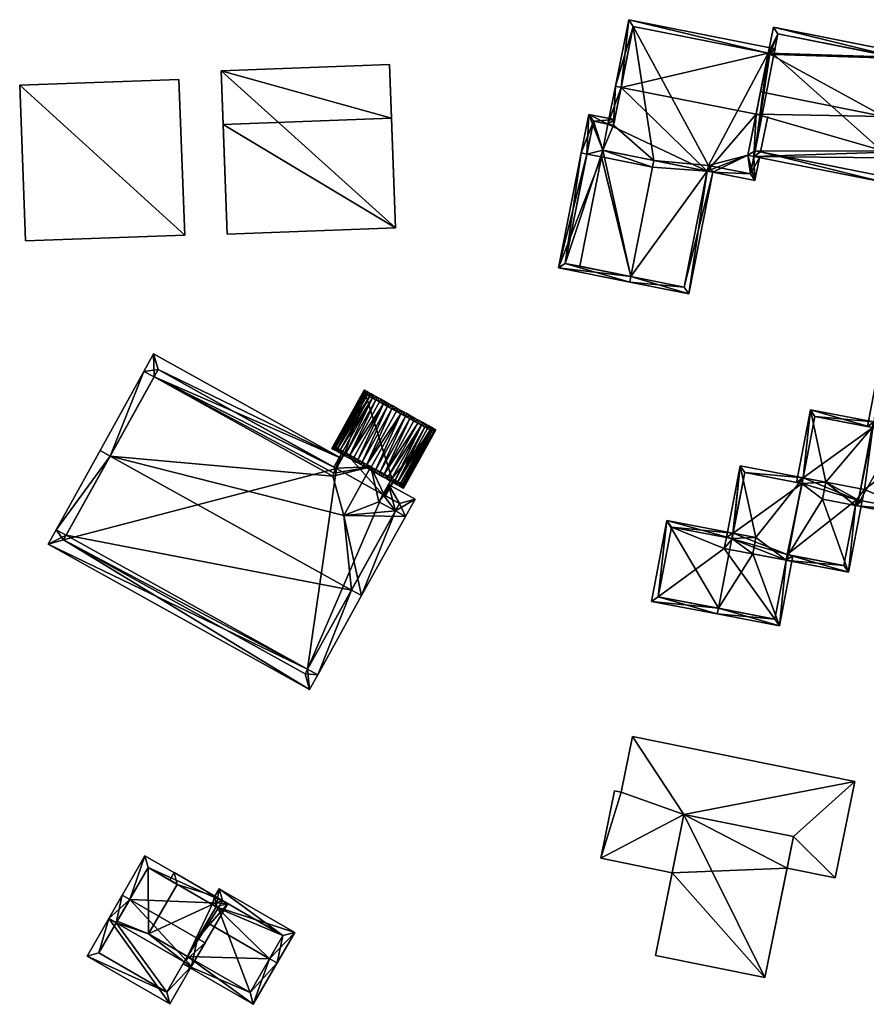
# Model space of a CAD drawing. Header units: inches. Extents: x 2685601 to 2690022, y 1235992 to 1239010.
# Tile 300 of 390: x 2689111 to 2689185, y 1237767 to 1237853. Entities that reach past the tile are written whole.
import ezdxf

# ---------------------------------------------------------------- set-up
doc = ezdxf.new("R2010")
doc.units = ezdxf.units.IN
doc.header["$MEASUREMENT"] = 0
for name, color, linetype in [('Gebaeude Einzelhaus', 10, 'Continuous'), ('Offenes Gebaeude', 10, 'Continuous'), ('Sakraler Turm', 10, 'Continuous'), ('Sakrales Gebaeude', 10, 'Continuous')]:
    doc.layers.add(name, color=color, linetype=linetype)

msp = doc.modelspace()

# ---------------------------------------------------------------- meshes
at = {"layer": 'Gebaeude Einzelhaus'}
mesh = msp.add_polyface(dxfattribs=at)
corners = [(2689161.988, 1237841.526, 464.439), (2689161.183, 1237844.051, 464.439), (2689162.44, 1237843.801, 464.439), (2689160.614, 1237841.191, 474.792), (2689161.183, 1237844.051, 473.837), (2689162.44, 1237843.801, 473.837), (2689166.439, 1237840.64, 464.439), (2689162.93, 1237843.704, 464.439), (2689162.93, 1237843.704, 473.837), (2689162.44, 1237843.801, 475.909), (2689162.93, 1237843.704, 475.909), (2689164.636, 1237852.285, 475.129), (2689163.584, 1237846.992, 477.193), (2689164.636, 1237852.285, 464.439), (2689161.988, 1237841.526, 475.021), (2689161.988, 1237841.526, 474.596), (2689160.79, 1237844.639, 473.673), (2689160.124, 1237841.288, 474.792), (2689163.027, 1237844.194, 473.673), (2689163.094, 1237847.089, 477.193), (2689164.244, 1237852.873, 474.938)]
mesh.append_faces([[corners[k] for k in face] for face in [(16, 4, 17), (17, 4, 3), (16, 18, 4), (4, 18, 5), (5, 18, 8), (16, 5, 18), (18, 5, 8), (16, 15, 5), (16, 3, 15), (16, 17, 3), (19, 10, 9), (19, 12, 10), (20, 11, 19), (19, 11, 12), (12, 20, 19), (9, 12, 19)]], dxfattribs={"color": 13})
mesh.append_faces([[corners[k] for k in face] for face in [(0, 1, 2), (3, 4, 1), (5, 2, 4), (4, 2, 1), (6, 0, 7), (7, 0, 2), (8, 9, 10), (8, 5, 9), (8, 7, 5), (5, 7, 2), (11, 8, 12), (12, 8, 10), (11, 13, 8), (8, 13, 7), (14, 5, 15), (14, 9, 5)]], dxfattribs={"color": 41})
mesh = msp.add_polyface(dxfattribs=at)
corners = [(2689171.166, 1237840.21, 464.439), (2689176.368, 1237849.959, 464.439), (2689174.604, 1237841.091, 464.439), (2689166.439, 1237840.64, 464.439), (2689164.636, 1237852.285, 464.439), (2689162.93, 1237843.704, 464.439), (2689176.368, 1237849.959, 475.126), (2689164.636, 1237852.285, 475.129), (2689176.318, 1237844.459, 477.193), (2689175.706, 1237841.381, 475.992), (2689175.706, 1237841.381, 475.99), (2689176.495, 1237849.934, 464.439), (2689175.215, 1237841.479, 464.439), (2689176.856, 1237849.853, 464.439), (2689176.856, 1237849.853, 475.129), (2689176.495, 1237849.934, 476.753), (2689176.856, 1237849.853, 476.756), (2689176.495, 1237849.934, 475.126), (2689176.368, 1237849.959, 476.753), (2689175.698, 1237846.591, 477.948), (2689175.314, 1237844.659, 477.193), (2689176.954, 1237850.343, 474.938), (2689164.244, 1237852.873, 474.938), (2689163.584, 1237846.992, 477.193), (2689162.44, 1237843.801, 475.909), (2689171.068, 1237839.719, 475.021), (2689177.211, 1237851.638, 476.123), (2689175.118, 1237840.988, 475.8), (2689174.604, 1237841.091, 475.799)]
mesh.append_faces([[corners[k] for k in face] for face in [(21, 6, 22), (22, 6, 7), (14, 17, 21), (21, 17, 6), (21, 17, 14), (23, 6, 22), (22, 6, 21), (21, 6, 17), (23, 20, 6), (24, 25, 23), (23, 25, 20), (26, 15, 18), (27, 20, 28)]], dxfattribs={"color": 13})
mesh.append_faces([[corners[k] for k in face] for face in [(0, 1, 2), (3, 4, 0), (0, 4, 1), (3, 5, 4), (6, 4, 7), (6, 1, 4), (8, 9, 10), (11, 12, 1), (1, 12, 2), (11, 13, 12), (14, 15, 16), (14, 17, 15), (14, 13, 17), (17, 13, 11), (17, 18, 15), (17, 6, 18), (17, 11, 6), (6, 11, 1), (19, 6, 20), (19, 18, 6)]], dxfattribs={"color": 41})
mesh = msp.add_polyface(dxfattribs=at)
corners = [(2689196.108, 1237849.969, 464.439), (2689188.465, 1237849.909, 464.439), (2689188.328, 1237851.516, 464.439), (2689188.026, 1237849.996, 464.439), (2689194.369, 1237841.223, 464.439), (2689186.764, 1237841.357, 464.439), (2689186.786, 1237846.329, 478.678), (2689187.438, 1237849.603, 476.123), (2689186.414, 1237844.46, 477.948), (2689187.438, 1237849.604, 477.49), (2689187.928, 1237849.506, 477.49), (2689187.928, 1237849.506, 476.123), (2689188.328, 1237851.516, 476.76), (2689188.026, 1237849.996, 475.949), (2689186.764, 1237841.357, 476.808), (2689194.799, 1237839.758, 464.439), (2689175.215, 1237841.479, 464.439), (2689186.274, 1237841.454, 464.439), (2689185.858, 1237839.361, 464.439), (2689187.928, 1237849.506, 464.439), (2689176.856, 1237849.853, 464.439), (2689177.211, 1237851.638, 464.439), (2689177.211, 1237851.638, 476.123), (2689176.856, 1237849.853, 475.129), (2689176.856, 1237849.853, 476.756), (2689186.274, 1237841.454, 476.808), (2689185.858, 1237839.361, 475.99), (2689175.706, 1237841.381, 475.99), (2689187.935, 1237852.104, 476.582), (2689194.799, 1237839.758, 476.809), (2689186.666, 1237840.866, 476.617), (2689196.108, 1237849.969, 476.76), (2689195.057, 1237844.684, 478.678), (2689187.344, 1237844.275, 477.948), (2689194.369, 1237841.223, 477.327), (2689176.819, 1237852.225, 475.949), (2689176.368, 1237849.959, 476.753), (2689176.495, 1237849.934, 476.753), (2689186.25, 1237838.774, 475.799), (2689175.118, 1237840.988, 475.8), (2689175.698, 1237846.591, 477.948), (2689175.314, 1237844.659, 477.193)]
mesh.append_faces([[corners[k] for k in face] for face in [(28, 12, 9), (9, 12, 10), (14, 29, 30), (9, 31, 28), (9, 6, 32), (33, 6, 8), (33, 32, 6), (14, 34, 33), (14, 30, 34), (7, 13, 11), (22, 35, 7), (7, 35, 13), (22, 36, 35), (22, 24, 37), (27, 38, 39), (30, 25, 14), (27, 26, 38), (38, 26, 30), (30, 26, 25), (36, 7, 35), (35, 7, 13), (13, 7, 11), (36, 8, 7), (36, 40, 8), (14, 39, 30), (30, 39, 38), (14, 41, 39), (14, 8, 41), (41, 8, 40), (14, 33, 8)]], dxfattribs={"color": 13})
mesh.append_faces([[corners[k] for k in face] for face in [(0, 1, 2), (2, 1, 3), (1, 4, 5), (6, 7, 8), (6, 9, 7), (10, 7, 9), (10, 11, 7), (12, 13, 10), (10, 13, 11), (12, 2, 13), (13, 2, 3), (12, 0, 2), (14, 5, 15), (16, 17, 18), (17, 19, 5), (5, 19, 1), (1, 19, 3), (16, 20, 17), (17, 20, 19), (19, 20, 21), (22, 23, 24), (22, 21, 23), (23, 21, 20), (7, 21, 22), (7, 19, 21), (7, 11, 19), (13, 19, 11), (13, 3, 19), (25, 5, 14), (25, 17, 5), (25, 26, 17), (17, 26, 18), (27, 18, 26), (27, 16, 18)]], dxfattribs={"color": 41})
mesh = msp.add_polyface(dxfattribs=at)
corners = [(2689129.349, 1237834.243, 474.211), (2689143.989, 1237834.78, 474.211), (2689128.999, 1237843.765, 478.762), (2689143.64, 1237844.303, 478.762), (2689128.828, 1237848.43, 475.476), (2689143.469, 1237848.968, 475.476), (2689143.469, 1237848.968, 464.55), (2689143.989, 1237834.78, 464.55), (2689128.828, 1237848.43, 464.55), (2689129.349, 1237834.243, 464.55)]
mesh.append_faces([[corners[k] for k in face] for face in [(5, 4, 3), (3, 4, 2), (1, 3, 2), (0, 1, 2)]], dxfattribs={"color": 13})
mesh.append_faces([[corners[k] for k in face] for face in [(6, 7, 8), (8, 7, 9), (1, 0, 7), (7, 0, 9), (0, 8, 9), (2, 4, 0), (0, 4, 8), (4, 5, 8), (8, 5, 6), (3, 1, 5), (5, 1, 6), (6, 1, 7)]], dxfattribs={"color": 41})
mesh = msp.add_polyface(dxfattribs=at)
corners = [(2689164.434, 1237830.561, 464.439), (2689171.068, 1237839.719, 464.439), (2689169.064, 1237829.64, 464.439), (2689166.439, 1237840.64, 464.439), (2689161.988, 1237841.526, 474.596), (2689161.871, 1237840.94, 474.792), (2689161.988, 1237841.526, 475.021), (2689169.064, 1237829.64, 471.084), (2689171.068, 1237839.72, 475.021), (2689164.434, 1237830.56, 471.085), (2689159.982, 1237831.446, 464.439), (2689161.988, 1237841.526, 464.439), (2689158.725, 1237831.696, 464.439), (2689161.183, 1237844.051, 464.439), (2689158.725, 1237831.696, 471.084), (2689164.434, 1237830.561, 471.085), (2689160.614, 1237841.191, 474.792), (2689171.166, 1237840.21, 464.439), (2689174.604, 1237841.091, 464.439), (2689174.819, 1237839.483, 464.439), (2689175.118, 1237840.989, 464.439), (2689175.215, 1237841.479, 475.992), (2689175.706, 1237841.381, 475.99), (2689175.706, 1237841.381, 475.992), (2689175.215, 1237841.479, 475.99), (2689175.118, 1237840.988, 475.8), (2689174.819, 1237839.483, 475.213), (2689171.166, 1237840.21, 475.213), (2689171.068, 1237839.719, 475.021), (2689175.215, 1237841.479, 464.439), (2689169.456, 1237829.053, 470.893), (2689171.559, 1237839.623, 475.021), (2689164.336, 1237830.071, 470.893), (2689166.323, 1237840.055, 474.792), (2689158.138, 1237831.304, 470.893), (2689164.336, 1237830.07, 470.893), (2689160.124, 1237841.288, 474.792), (2689171.559, 1237839.622, 475.02), (2689175.211, 1237838.895, 475.021), (2689175.608, 1237840.891, 475.801), (2689174.604, 1237841.091, 475.799), (2689175.314, 1237844.659, 477.193), (2689162.44, 1237843.801, 475.909)]
mesh.append_faces([[corners[k] for k in face] for face in [(30, 7, 31), (31, 7, 8), (30, 32, 7), (7, 32, 9), (30, 9, 32), (33, 6, 5), (30, 8, 9), (9, 8, 33), (33, 8, 6), (30, 31, 8), (34, 14, 35), (35, 14, 15), (34, 36, 14), (14, 36, 16), (4, 16, 5), (15, 34, 35), (34, 16, 36), (15, 5, 34), (34, 5, 16), (15, 33, 5), (27, 37, 28), (27, 26, 37), (37, 26, 38), (38, 26, 39), (39, 26, 25), (40, 38, 25), (25, 38, 39), (40, 37, 38), (41, 28, 40), (40, 28, 37), (42, 6, 28), (22, 25, 24)]], dxfattribs={"color": 13})
mesh.append_faces([[corners[k] for k in face] for face in [(0, 1, 2), (0, 3, 1), (4, 5, 6), (7, 1, 8), (7, 2, 1), (9, 0, 7), (7, 0, 2), (10, 11, 0), (0, 11, 3), (10, 12, 11), (11, 12, 13), (14, 10, 15), (15, 10, 0), (14, 12, 10), (16, 13, 14), (14, 13, 12), (3, 17, 1), (17, 18, 19), (19, 18, 20), (21, 22, 23), (21, 24, 22), (21, 25, 24), (26, 20, 25), (26, 19, 20), (26, 27, 19), (19, 27, 17), (1, 17, 28), (28, 17, 27), (18, 29, 20), (22, 24, 29), (25, 29, 24), (25, 20, 29)]], dxfattribs={"color": 41})
mesh = msp.add_polyface(dxfattribs=at)
corners = [(2689183.944, 1237810.662, 474.33), (2689183.34, 1237804.853, 474.132), (2689184.529, 1237811.06, 474.132), (2689181.093, 1237811.208, 475.479), (2689178.103, 1237806.365, 476.281), (2689178.009, 1237805.874, 476.281), (2689184.038, 1237811.154, 474.33), (2689179.291, 1237812.567, 476.281), (2689181.374, 1237812.677, 475.479), (2689179.385, 1237813.058, 476.281), (2689175.29, 1237807.876, 475.103), (2689173.924, 1237814.104, 474.132), (2689177.911, 1237805.893, 476.242), (2689173.286, 1237808.26, 474.315), (2689172.728, 1237807.858, 474.132), (2689173.313, 1237808.255, 474.325), (2689173.219, 1237807.764, 474.325), (2689175.016, 1237806.447, 475.103), (2689182.943, 1237805.438, 474.33), (2689174.321, 1237813.519, 474.325), (2689179.305, 1237812.564, 476.275), (2689178.005, 1237806.384, 476.242), (2689187.221, 1237816.177, 475.862), (2689184.105, 1237810.631, 476.661), (2689189.439, 1237809.61, 474.511), (2689185.56, 1237817.909, 476.637), (2689190.082, 1237815.63, 474.709), (2689190.668, 1237816.026, 474.511), (2689190.176, 1237816.12, 474.709), (2689187.482, 1237817.541, 475.862), (2689184.199, 1237811.123, 476.661), (2689185.407, 1237817.43, 476.661), (2689185.501, 1237817.92, 476.661), (2689179.385, 1237813.058, 474.698), (2689180.023, 1237818.97, 474.511), (2689178.813, 1237812.658, 474.511), (2689179.399, 1237813.055, 474.704), (2689179.305, 1237812.564, 474.704), (2689183.944, 1237810.662, 476.598), (2689185.466, 1237817.419, 476.637), (2689180.42, 1237818.385, 474.704), (2689184.038, 1237811.154, 476.598), (2689189.041, 1237810.195, 474.709), (2689185.56, 1237817.909, 475.089), (2689186.2, 1237823.904, 474.891), (2689184.975, 1237817.513, 474.891), (2689191.441, 1237822.391, 477.039), (2689191.535, 1237822.881, 477.039), (2689185.466, 1237817.419, 475.089), (2689190.238, 1237816.108, 477.039), (2689190.082, 1237815.63, 477.014), (2689190.144, 1237815.618, 477.039), (2689195.471, 1237814.596, 474.891), (2689196.863, 1237821.861, 474.891), (2689190.176, 1237816.12, 477.014), (2689195.074, 1237815.181, 475.089), (2689196.278, 1237821.464, 475.089), (2689186.598, 1237823.319, 475.089), (2689177.911, 1237805.893, 473.949), (2689177.329, 1237800.193, 473.753), (2689178.496, 1237806.29, 473.753), (2689172.032, 1237801.717, 475.902), (2689171.938, 1237801.225, 475.902), (2689178.005, 1237806.384, 473.949), (2689173.192, 1237807.769, 475.902), (2689173.286, 1237808.26, 475.902), (2689167.568, 1237809.356, 473.753), (2689166.22, 1237802.32, 473.753), (2689167.965, 1237808.771, 473.938), (2689166.805, 1237802.718, 473.937), (2689173.219, 1237807.764, 475.891), (2689176.931, 1237800.778, 473.949), (2689179.385, 1237813.058, 465.549), (2689179.305, 1237812.564, 465.549), (2689174.321, 1237813.519, 465.549), (2689173.313, 1237808.255, 465.549), (2689173.219, 1237807.764, 465.549), (2689172.728, 1237807.858, 465.549), (2689177.911, 1237805.893, 465.549), (2689178.005, 1237806.384, 465.549), (2689182.943, 1237805.438, 465.549), (2689184.038, 1237811.154, 465.549), (2689184.529, 1237811.06, 465.549), (2689179.399, 1237813.055, 465.549), (2689184.716, 1237812.036, 465.549), (2689172.548, 1237806.92, 465.549), (2689185.56, 1237817.909, 465.549), (2689185.466, 1237817.419, 465.549), (2689180.42, 1237818.385, 465.549), (2689189.041, 1237810.195, 465.549), (2689190.176, 1237816.12, 465.549), (2689190.668, 1237816.026, 465.549), (2689190.835, 1237816.899, 465.549), (2689195.074, 1237815.181, 465.549), (2689196.278, 1237821.464, 465.549), (2689186.598, 1237823.319, 465.549), (2689173.286, 1237808.26, 465.549), (2689167.965, 1237808.771, 465.549), (2689166.805, 1237802.718, 465.549), (2689176.931, 1237800.778, 465.549)]
mesh.append_faces([[corners[k] for k in face] for face in [(59, 58, 60), (60, 58, 63), (62, 71, 59), (59, 71, 58), (62, 61, 71), (70, 64, 65), (66, 69, 67), (67, 69, 62), (62, 69, 61), (65, 68, 66), (66, 68, 69), (65, 64, 68), (61, 67, 62), (65, 66, 64), (64, 66, 61), (61, 66, 67), (64, 10, 65), (61, 17, 64), (64, 17, 10), (58, 60, 63), (62, 59, 61), (61, 59, 17), (17, 59, 58), (58, 59, 60), (44, 43, 45), (45, 43, 48), (47, 57, 44), (44, 57, 43), (47, 46, 57), (52, 56, 53), (53, 56, 47), (47, 56, 46), (51, 55, 52), (52, 55, 56), (51, 49, 55), (50, 49, 51), (50, 54, 49), (49, 53, 46), (46, 53, 47), (51, 52, 49), (49, 52, 53), (49, 50, 51), (49, 22, 50), (46, 29, 49), (49, 29, 22), (43, 45, 48), (47, 44, 46), (46, 44, 29), (29, 44, 43), (43, 44, 45), (27, 26, 28), (30, 42, 23), (23, 42, 24), (24, 42, 27), (27, 42, 26), (38, 30, 23), (38, 41, 30), (35, 33, 37), (33, 40, 36), (40, 32, 31), (35, 34, 33), (33, 34, 40), (40, 34, 32), (32, 39, 31), (32, 25, 39), (30, 38, 23), (31, 8, 30), (30, 8, 38), (38, 8, 3), (33, 35, 37), (32, 34, 31), (31, 34, 8), (8, 34, 36), (36, 34, 33), (33, 34, 35), (30, 25, 31), (31, 25, 32), (30, 23, 25), (25, 22, 29), (26, 27, 28), (22, 24, 26), (26, 24, 27), (25, 23, 22), (22, 23, 24), (5, 12, 4), (4, 12, 21), (20, 7, 9), (13, 19, 15), (19, 9, 7), (13, 11, 19), (19, 11, 9), (16, 14, 13), (13, 14, 11), (1, 0, 2), (2, 0, 6), (1, 18, 0), (1, 5, 18), (18, 5, 4), (9, 12, 7), (7, 12, 4), (4, 12, 5), (12, 10, 17), (13, 14, 16), (10, 11, 15), (15, 11, 13), (13, 11, 14), (12, 9, 10), (10, 9, 11), (7, 8, 9), (4, 3, 7), (7, 3, 8), (0, 2, 6), (5, 1, 4), (4, 1, 3), (3, 1, 0), (0, 1, 2)]], dxfattribs={"color": 13})
mesh.append_faces([[corners[k] for k in face] for face in [(75, 76, 96), (77, 85, 97), (97, 85, 98), (98, 85, 99), (99, 85, 78), (13, 75, 96), (13, 15, 75), (13, 65, 15), (15, 65, 10), (71, 78, 58), (71, 99, 78), (61, 99, 71), (61, 98, 99), (61, 69, 98), (69, 97, 98), (69, 68, 97), (68, 77, 97), (64, 14, 68), (68, 14, 77), (70, 16, 64), (64, 16, 14), (13, 70, 65), (13, 16, 70), (13, 76, 16), (13, 96, 76), (91, 92, 93), (93, 92, 94), (94, 92, 95), (95, 92, 86), (57, 95, 43), (43, 95, 86), (46, 95, 57), (46, 94, 95), (46, 56, 94), (56, 55, 94), (94, 55, 93), (49, 27, 55), (55, 27, 93), (93, 27, 91), (54, 28, 49), (49, 28, 27), (50, 28, 54), (50, 26, 28), (50, 22, 26), (90, 92, 91), (90, 86, 92), (90, 87, 86), (87, 83, 88), (90, 84, 87), (87, 84, 83), (90, 89, 84), (84, 89, 82), (29, 43, 25), (28, 90, 27), (27, 90, 91), (26, 90, 28), (42, 89, 26), (26, 89, 90), (30, 2, 42), (42, 2, 89), (89, 2, 82), (41, 6, 30), (30, 6, 2), (38, 6, 41), (38, 0, 6), (3, 0, 38), (88, 83, 40), (40, 83, 36), (48, 31, 39), (48, 40, 31), (48, 87, 40), (40, 87, 88), (43, 39, 25), (43, 48, 39), (43, 86, 48), (48, 86, 87), (83, 73, 72), (73, 75, 74), (76, 85, 77), (76, 78, 85), (73, 79, 75), (75, 79, 76), (76, 79, 78), (83, 81, 73), (73, 81, 79), (79, 81, 80), (83, 84, 81), (81, 84, 82), (33, 83, 72), (33, 36, 83), (33, 9, 36), (36, 9, 8), (6, 81, 2), (2, 81, 82), (0, 81, 6), (18, 80, 0), (0, 80, 81), (63, 4, 21), (63, 18, 4), (63, 80, 18), (63, 79, 80), (58, 63, 12), (12, 63, 21), (58, 79, 63), (58, 78, 79), (17, 58, 12), (16, 76, 14), (14, 76, 77), (74, 75, 19), (19, 75, 15), (37, 7, 20), (37, 19, 7), (37, 73, 19), (19, 73, 74), (33, 20, 9), (33, 37, 20), (33, 73, 37), (33, 72, 73)]], dxfattribs={"color": 41})
mesh = msp.add_polyface(dxfattribs=at)
corners = [(2689169.041, 1237783.801, 474.511), (2689176.08, 1237769.619, 470.087), (2689178.563, 1237781.874, 474.511), (2689166.559, 1237771.548, 470.087), (2689178.563, 1237781.874, 469.834), (2689182.179, 1237778.279, 469.834), (2689183.879, 1237786.673, 469.834), (2689178.005, 1237779.118, 469.834), (2689169.041, 1237783.801, 469.834), (2689164.568, 1237790.584, 469.834), (2689163.584, 1237785.726, 469.834), (2689161.834, 1237779.991, 469.834), (2689163.018, 1237785.84, 469.834), (2689168.016, 1237778.739, 469.834), (2689166.559, 1237771.548, 464.002), (2689168.016, 1237778.739, 464.002), (2689176.08, 1237769.619, 464.002), (2689178.005, 1237779.118, 464.002), (2689169.041, 1237783.801, 464.002), (2689178.563, 1237781.874, 464.002), (2689164.568, 1237790.584, 464.002), (2689183.879, 1237786.673, 464.002), (2689163.584, 1237785.726, 464.002), (2689163.018, 1237785.84, 464.002), (2689161.834, 1237779.991, 464.002), (2689182.179, 1237778.279, 464.002)]
mesh.append_faces([[corners[k] for k in face] for face in [(8, 11, 13), (8, 10, 11), (11, 10, 12), (8, 9, 10), (4, 6, 8), (8, 6, 9), (7, 5, 4), (4, 5, 6), (3, 1, 0), (0, 1, 2)]], dxfattribs={"color": 13})
mesh.append_faces([[corners[k] for k in face] for face in [(22, 24, 23), (22, 18, 24), (24, 18, 15), (19, 25, 17), (18, 21, 19), (19, 21, 25), (22, 20, 18), (18, 20, 21), (6, 5, 21), (21, 5, 25), (17, 25, 7), (7, 25, 5), (24, 15, 11), (11, 15, 13), (11, 12, 24), (24, 12, 23), (12, 10, 23), (23, 10, 22), (10, 9, 22), (22, 9, 20), (9, 6, 20), (20, 6, 21), (17, 18, 19), (17, 15, 18), (17, 16, 15), (15, 16, 14), (0, 2, 8), (8, 2, 4), (1, 7, 2), (2, 7, 4), (1, 16, 7), (7, 16, 17), (1, 3, 16), (16, 3, 14), (14, 13, 15), (13, 0, 8), (14, 3, 13), (13, 3, 0)]], dxfattribs={"color": 41})
mesh = msp.add_polyface(dxfattribs=at)
corners = [(2689126.269, 1237770.604, 472.568), (2689126.791, 1237773.009, 472.008), (2689125.619, 1237770.979, 472.568), (2689129.411, 1237776.048, 471.067), (2689120.891, 1237776.415, 472.008), (2689122.211, 1237780.204, 471.067), (2689119.069, 1237774.76, 472.568), (2689119.719, 1237774.385, 472.568), (2689122.486, 1237779.179, 471.246), (2689128.386, 1237775.773, 471.246), (2689120.891, 1237776.415, 473.342), (2689120.241, 1237776.79, 473.342), (2689124.379, 1237767.33, 471.319), (2689117.179, 1237771.486, 471.319), (2689126.791, 1237773.009, 473.342), (2689127.44, 1237772.634, 473.342), (2689118.204, 1237771.761, 471.567), (2689124.104, 1237768.355, 471.567), (2689127.598, 1237774.409, 470.308), (2689128.386, 1237775.773, 469.79), (2689125.901, 1237771.467, 469.067), (2689125.619, 1237770.979, 463.309), (2689125.901, 1237771.467, 463.309), (2689125.014, 1237777.72, 469.79), (2689122.486, 1237779.179, 463.309), (2689125.014, 1237777.72, 463.309), (2689119.806, 1237774.537, 463.309), (2689119.719, 1237774.385, 463.309), (2689122.528, 1237773.415, 463.309), (2689118.204, 1237771.761, 463.309), (2689124.104, 1237768.355, 463.309)]
mesh.append_faces([[corners[k] for k in face] for face in [(7, 11, 10), (7, 6, 11), (0, 2, 15), (15, 2, 14), (13, 17, 12), (12, 17, 0), (0, 17, 2), (7, 16, 6), (6, 16, 13), (13, 16, 17), (10, 0, 14), (14, 0, 15), (10, 6, 0), (0, 6, 12), (12, 6, 13), (10, 11, 6), (1, 0, 2), (9, 3, 1), (1, 3, 0), (5, 4, 6), (6, 4, 7), (9, 8, 3), (3, 8, 5), (5, 8, 4), (4, 6, 7), (4, 5, 6), (4, 3, 5), (4, 1, 3), (3, 1, 0), (0, 1, 2)]], dxfattribs={"color": 13})
mesh.append_faces([[corners[k] for k in face] for face in [(27, 30, 29), (27, 21, 30), (21, 17, 30), (21, 2, 17), (2, 1, 14), (17, 16, 30), (30, 16, 29), (16, 27, 29), (16, 7, 27), (10, 4, 7), (10, 14, 4), (4, 14, 1), (26, 28, 27), (27, 28, 21), (21, 28, 22), (26, 24, 28), (28, 24, 25), (4, 26, 7), (7, 26, 27), (8, 24, 4), (4, 24, 26), (24, 23, 25), (23, 9, 19), (24, 8, 23), (23, 8, 9), (20, 21, 22), (20, 2, 21), (18, 1, 20), (20, 1, 2), (19, 9, 18), (18, 9, 1)]], dxfattribs={"color": 41})
mesh = msp.add_polyface(dxfattribs=at)
corners = [(2689128.386, 1237775.773, 469.79), (2689128.668, 1237777.34, 469.298), (2689128.293, 1237776.693, 469.543), (2689135.228, 1237773.553, 469.298), (2689125.014, 1237777.72, 469.79), (2689124.739, 1237778.745, 469.543), (2689124.364, 1237778.095, 469.79), (2689133.041, 1237771.266, 470.308), (2689127.598, 1237774.409, 470.308), (2689133.691, 1237770.891, 470.308), (2689125.901, 1237771.467, 469.067), (2689125.526, 1237770.817, 468.792), (2689131.618, 1237767.3, 468.792), (2689134.203, 1237773.278, 469.545), (2689128.941, 1237776.316, 469.544), (2689128.048, 1237775.976, 469.788), (2689128.566, 1237775.669, 469.79), (2689131.343, 1237768.325, 469.066), (2689125.014, 1237777.72, 463.309), (2689128.048, 1237775.976, 463.309), (2689125.901, 1237771.467, 463.309), (2689131.343, 1237768.325, 463.309), (2689134.203, 1237773.278, 463.309), (2689128.941, 1237776.316, 463.309), (2689128.566, 1237775.669, 463.309), (2689122.528, 1237773.415, 463.309)]
mesh.append_faces([[corners[k] for k in face] for face in [(17, 11, 10), (17, 12, 11), (17, 9, 12), (17, 7, 9), (2, 4, 5), (5, 4, 6), (2, 15, 4), (2, 14, 15), (15, 14, 16), (13, 9, 7), (13, 3, 9), (2, 1, 14), (14, 1, 13), (13, 1, 3), (10, 7, 8), (10, 12, 7), (7, 12, 9), (10, 11, 12), (3, 7, 9), (3, 0, 7), (7, 0, 8), (4, 5, 6), (0, 2, 4), (4, 2, 5), (3, 1, 0), (0, 1, 2)]], dxfattribs={"color": 13})
mesh.append_faces([[corners[k] for k in face] for face in [(19, 25, 18), (24, 20, 19), (19, 20, 25), (24, 21, 20), (24, 22, 21), (24, 23, 22), (15, 24, 19), (15, 16, 24), (16, 14, 24), (24, 14, 23), (14, 22, 23), (14, 13, 22), (7, 22, 13), (7, 17, 22), (22, 17, 21), (21, 17, 20), (20, 17, 10), (4, 15, 18), (18, 15, 19)]], dxfattribs={"color": 41})
at = {"layer": 'Offenes Gebaeude'}
mesh = msp.add_polyface(dxfattribs=at)
corners = [(2689125.666, 1237834.16, 467.875), (2689111.33, 1237847.181, 467.875), (2689111.826, 1237833.653, 467.875), (2689125.17, 1237847.689, 467.875), (2689125.666, 1237834.16, 467.775), (2689111.826, 1237833.653, 467.775), (2689125.17, 1237847.689, 467.775), (2689111.33, 1237847.181, 467.775)]
mesh.append_faces([[corners[k] for k in face] for face in [(3, 1, 0), (0, 1, 2)]], dxfattribs={"color": 13})
mesh.append_faces([[corners[k] for k in face] for face in [(4, 7, 6), (5, 7, 4), (2, 7, 5), (1, 7, 2), (6, 7, 3), (3, 7, 1), (4, 6, 0), (0, 6, 3), (5, 4, 2), (2, 4, 0)]], dxfattribs={"color": 41})
at = {"layer": 'Sakraler Turm'}
mesh = msp.add_polyface(dxfattribs=at)
corners = [(2689141.37, 1237820.34, 462.938), (2689139.615, 1237815.246, 462.938), (2689138.799, 1237815.699, 462.938), (2689143.661, 1237813, 462.938), (2689138.799, 1237815.699, 483.152), (2689139.162, 1237815.498, 483.317), (2689138.953, 1237815.614, 483.235), (2689141.37, 1237820.34, 483.151), (2689138.446, 1237815.608, 482.857), (2689138.544, 1237815.554, 483.052), (2689138.47, 1237815.594, 482.955), (2689141.483, 1237820.564, 483.146), (2689138.665, 1237815.486, 483.146), (2689141.361, 1237820.631, 483.052), (2689141.264, 1237820.685, 482.857), (2689141.485, 1237814.208, 483.638), (2689141.875, 1237813.991, 483.638), (2689144.45, 1237818.631, 483.638), (2689141.097, 1237814.424, 483.626), (2689143.671, 1237819.063, 483.626), (2689140.718, 1237814.634, 483.602), (2689143.293, 1237819.273, 483.602), (2689140.355, 1237814.835, 483.566), (2689142.929, 1237819.475, 483.566), (2689140.012, 1237815.026, 483.518), (2689142.587, 1237819.665, 483.518), (2689139.697, 1237815.201, 483.461), (2689142.271, 1237819.84, 483.461), (2689139.412, 1237815.359, 483.393), (2689141.986, 1237819.998, 483.393), (2689141.737, 1237820.136, 483.317), (2689138.831, 1237815.394, 483.235), (2689141.859, 1237820.356, 483.317), (2689141.527, 1237820.253, 483.235)]
mesh.append_faces([[corners[k] for k in face] for face in [(8, 9, 10), (11, 7, 12), (12, 7, 4), (9, 11, 12), (9, 13, 11), (9, 8, 14), (15, 16, 17), (18, 15, 19), (20, 18, 21), (21, 18, 19), (22, 20, 23), (23, 20, 21), (24, 23, 25), (24, 22, 23), (26, 24, 27), (27, 24, 25), (28, 26, 29), (29, 26, 27), (5, 29, 30), (5, 28, 29), (31, 32, 6), (6, 32, 33), (30, 31, 5), (30, 32, 31), (11, 6, 33), (11, 12, 6), (9, 12, 11), (10, 9, 13), (8, 10, 14)]], dxfattribs={"color": 13})
mesh.append_faces([[corners[k] for k in face] for face in [(0, 1, 2), (0, 3, 1), (4, 5, 6), (4, 7, 2), (2, 7, 0)]], dxfattribs={"color": 41})
mesh = msp.add_polyface(dxfattribs=at)
corners = [(2689141.37, 1237820.34, 483.151), (2689144.06, 1237818.848, 483.638), (2689141.37, 1237820.34, 462.938), (2689143.293, 1237819.273, 483.602), (2689143.671, 1237819.063, 483.626), (2689142.929, 1237819.475, 483.566), (2689142.587, 1237819.665, 483.518), (2689142.271, 1237819.84, 483.461), (2689141.986, 1237819.998, 483.393), (2689141.527, 1237820.253, 483.235), (2689141.737, 1237820.136, 483.317), (2689141.361, 1237820.631, 483.052), (2689141.264, 1237820.685, 482.857), (2689141.289, 1237820.673, 482.955), (2689141.649, 1237820.473, 483.235), (2689141.859, 1237820.356, 483.317), (2689142.108, 1237820.218, 483.393), (2689142.393, 1237820.059, 483.461), (2689142.709, 1237819.884, 483.518), (2689143.051, 1237819.694, 483.566), (2689141.483, 1237820.564, 483.146), (2689138.544, 1237815.554, 483.052), (2689138.47, 1237815.594, 482.955)]
mesh.append_faces([[corners[k] for k in face] for face in [(11, 12, 13), (14, 15, 9), (9, 15, 10), (16, 8, 15), (15, 8, 10), (17, 8, 16), (17, 7, 8), (18, 6, 17), (17, 6, 7), (19, 5, 18), (18, 5, 6), (20, 14, 0), (0, 14, 9), (11, 21, 12), (6, 5, 18), (7, 6, 17), (17, 6, 18), (8, 17, 16), (8, 7, 17), (10, 8, 15), (15, 8, 16), (9, 15, 14), (20, 9, 14), (21, 20, 11), (22, 11, 13), (12, 22, 13)]], dxfattribs={"color": 13})
mesh.append_faces([[corners[k] for k in face] for face in [(0, 1, 2), (0, 3, 4), (0, 5, 3), (0, 6, 5), (0, 7, 6), (0, 8, 7), (9, 10, 0), (0, 10, 8)]], dxfattribs={"color": 41})
mesh = msp.add_polyface(dxfattribs=at)
corners = [(2689147.149, 1237817.134, 462.938), (2689143.661, 1237813, 462.938), (2689141.37, 1237820.34, 462.938), (2689144.573, 1237812.494, 462.938), (2689147.149, 1237817.134, 483.146), (2689144.573, 1237812.494, 483.146), (2689144.646, 1237812.168, 482.955), (2689147.464, 1237817.245, 482.955), (2689147.489, 1237817.231, 482.857), (2689144.67, 1237812.154, 482.857), (2689144.573, 1237812.208, 483.052), (2689147.391, 1237817.285, 483.052), (2689144.406, 1237812.587, 483.235), (2689146.983, 1237817.226, 483.235), (2689144.197, 1237812.703, 483.317), (2689146.773, 1237817.343, 483.317), (2689143.948, 1237812.841, 483.393), (2689146.524, 1237817.481, 483.393), (2689143.664, 1237812.998, 483.461), (2689146.239, 1237817.639, 483.461), (2689143.348, 1237813.174, 483.518), (2689145.923, 1237817.814, 483.518), (2689143.006, 1237813.364, 483.566), (2689145.58, 1237818.005, 483.566), (2689142.642, 1237813.566, 483.602), (2689145.217, 1237818.206, 483.602), (2689142.262, 1237813.777, 483.626), (2689144.838, 1237818.416, 483.626), (2689144.45, 1237818.631, 483.638), (2689141.485, 1237814.208, 483.638), (2689144.06, 1237818.848, 483.638)]
mesh.append_faces([[corners[k] for k in face] for face in [(6, 7, 8), (6, 8, 9), (10, 4, 11), (10, 5, 4), (10, 11, 6), (6, 11, 7), (6, 8, 7), (6, 9, 8), (10, 6, 11), (11, 6, 7), (10, 4, 5), (10, 11, 4), (4, 12, 5), (4, 13, 12), (14, 13, 15), (14, 12, 13), (16, 14, 17), (17, 14, 15), (18, 16, 19), (19, 16, 17), (20, 19, 21), (20, 18, 19), (22, 21, 23), (22, 20, 21), (24, 22, 25), (25, 22, 23), (26, 24, 27), (27, 24, 25), (28, 26, 27), (29, 28, 30)]], dxfattribs={"color": 13})
mesh.append_faces([[corners[k] for k in face] for face in [(0, 1, 2), (0, 3, 1), (4, 5, 0), (0, 5, 3)]], dxfattribs={"color": 41})
mesh = msp.add_polyface(dxfattribs=at)
corners = [(2689141.37, 1237820.34, 462.938), (2689144.45, 1237818.631, 483.638), (2689147.149, 1237817.134, 462.938), (2689147.149, 1237817.134, 483.146), (2689144.838, 1237818.416, 483.626), (2689144.06, 1237818.848, 483.638), (2689141.37, 1237820.34, 483.151), (2689143.671, 1237819.063, 483.626), (2689143.415, 1237819.493, 483.602), (2689143.293, 1237819.273, 483.602), (2689143.051, 1237819.694, 483.566), (2689142.929, 1237819.475, 483.566), (2689143.793, 1237819.283, 483.626), (2689144.181, 1237819.066, 483.638), (2689144.571, 1237818.85, 483.638), (2689144.96, 1237818.635, 483.626), (2689145.338, 1237818.425, 483.602), (2689145.217, 1237818.206, 483.602), (2689145.701, 1237818.223, 483.566), (2689145.58, 1237818.005, 483.566), (2689141.485, 1237814.208, 483.638), (2689142.709, 1237819.884, 483.518)]
mesh.append_faces([[corners[k] for k in face] for face in [(8, 9, 10), (10, 9, 11), (12, 9, 8), (12, 7, 9), (13, 7, 12), (13, 5, 7), (14, 5, 13), (14, 1, 5), (15, 4, 14), (14, 4, 1), (16, 4, 15), (16, 17, 4), (18, 17, 16), (18, 19, 17), (17, 18, 16), (17, 19, 18), (4, 16, 15), (4, 17, 16), (1, 4, 14), (14, 4, 15), (5, 14, 13), (5, 1, 14), (7, 13, 12), (7, 5, 13), (7, 20, 5), (9, 12, 8), (9, 7, 12), (11, 9, 10), (10, 9, 8), (21, 11, 10)]], dxfattribs={"color": 13})
mesh.append_faces([[corners[k] for k in face] for face in [(0, 1, 2), (3, 1, 4), (0, 5, 1), (6, 7, 5)]], dxfattribs={"color": 41})
mesh = msp.add_polyface(dxfattribs=at)
corners = [(2689141.834, 1237814.015, 477.289), (2689140.355, 1237814.835, 483.566), (2689140.012, 1237815.026, 483.518), (2689140.718, 1237814.634, 483.602), (2689141.097, 1237814.424, 483.626), (2689141.485, 1237814.208, 483.638), (2689141.875, 1237813.991, 483.638), (2689142.262, 1237813.777, 483.626), (2689142.642, 1237813.566, 483.602), (2689143.006, 1237813.364, 483.566), (2689143.348, 1237813.174, 483.518), (2689142.52, 1237813.346, 483.602), (2689142.884, 1237813.145, 483.566), (2689142.141, 1237813.558, 483.626), (2689141.754, 1237813.773, 483.638), (2689141.363, 1237813.989, 483.638), (2689140.975, 1237814.204, 483.626), (2689140.596, 1237814.414, 483.602), (2689144.45, 1237818.631, 483.638)]
mesh.append_faces([[corners[k] for k in face] for face in [(11, 8, 12), (12, 8, 9), (13, 8, 11), (13, 7, 8), (14, 7, 13), (14, 6, 7), (15, 5, 14), (14, 5, 6), (16, 4, 15), (15, 4, 5), (17, 3, 16), (16, 3, 4), (11, 12, 8), (8, 12, 9), (13, 8, 7), (13, 11, 8), (14, 7, 6), (6, 7, 18), (14, 13, 7), (15, 14, 5), (5, 14, 6), (16, 15, 4), (4, 15, 5), (17, 16, 3), (3, 16, 4)]], dxfattribs={"color": 13})
mesh.append_faces([[corners[k] for k in face] for face in [(0, 1, 2), (0, 3, 1), (0, 4, 3), (0, 5, 4), (0, 6, 5), (0, 7, 6), (0, 8, 7), (0, 9, 8), (0, 10, 9)]], dxfattribs={"color": 41})
mesh = msp.add_polyface(dxfattribs=at)
corners = [(2689147.149, 1237817.134, 483.146), (2689146.773, 1237817.343, 483.317), (2689146.983, 1237817.226, 483.235), (2689146.524, 1237817.481, 483.393), (2689146.239, 1237817.639, 483.461), (2689145.923, 1237817.814, 483.518), (2689145.58, 1237818.005, 483.566), (2689145.217, 1237818.206, 483.602), (2689144.838, 1237818.416, 483.626), (2689147.149, 1237817.134, 462.938), (2689144.45, 1237818.631, 483.638), (2689146.044, 1237818.033, 483.518), (2689145.701, 1237818.223, 483.566), (2689146.36, 1237817.858, 483.461), (2689146.645, 1237817.699, 483.393), (2689146.894, 1237817.561, 483.317), (2689147.104, 1237817.445, 483.235), (2689147.27, 1237817.353, 483.146), (2689147.391, 1237817.285, 483.052)]
mesh.append_faces([[corners[k] for k in face] for face in [(11, 6, 12), (11, 5, 6), (13, 5, 11), (13, 4, 5), (14, 4, 13), (14, 3, 4), (15, 1, 14), (14, 1, 3), (16, 1, 15), (16, 2, 1), (17, 2, 16), (17, 0, 2), (18, 0, 17), (0, 18, 17), (0, 17, 2), (2, 17, 16), (1, 16, 15), (1, 2, 16), (3, 1, 14), (14, 1, 15), (4, 14, 13), (4, 3, 14), (5, 13, 11), (5, 4, 13), (6, 11, 12), (6, 5, 11)]], dxfattribs={"color": 13})
mesh.append_faces([[corners[k] for k in face] for face in [(0, 1, 2), (0, 3, 1), (0, 4, 3), (0, 5, 4), (0, 6, 5), (0, 7, 6), (0, 8, 7), (9, 10, 0)]], dxfattribs={"color": 41})
mesh = msp.add_polyface(dxfattribs=at)
corners = [(2689139.615, 1237815.246, 473.568), (2689138.799, 1237815.699, 462.938), (2689139.615, 1237815.246, 462.938), (2689141.834, 1237814.015, 477.289), (2689138.799, 1237815.699, 483.152), (2689139.412, 1237815.359, 483.393), (2689139.162, 1237815.498, 483.317), (2689139.697, 1237815.201, 483.461), (2689140.012, 1237815.026, 483.518), (2689140.233, 1237814.616, 483.566), (2689140.355, 1237814.835, 483.566), (2689140.596, 1237814.414, 483.602), (2689140.718, 1237814.634, 483.602), (2689139.89, 1237814.806, 483.518), (2689139.575, 1237814.981, 483.461), (2689139.29, 1237815.14, 483.393), (2689139.04, 1237815.278, 483.317), (2689138.953, 1237815.614, 483.235), (2689138.831, 1237815.394, 483.235), (2689138.665, 1237815.486, 483.146)]
mesh.append_faces([[corners[k] for k in face] for face in [(9, 10, 11), (11, 10, 12), (13, 8, 9), (9, 8, 10), (14, 8, 13), (14, 7, 8), (15, 7, 14), (15, 5, 7), (16, 6, 15), (15, 6, 5), (17, 6, 18), (18, 6, 16), (19, 4, 18), (18, 4, 17), (9, 11, 10), (10, 11, 12), (13, 9, 8), (8, 9, 10), (14, 8, 7), (14, 13, 8), (15, 7, 5), (15, 14, 7), (16, 15, 6), (6, 15, 5), (6, 18, 16), (17, 19, 18)]], dxfattribs={"color": 13})
mesh.append_faces([[corners[k] for k in face] for face in [(0, 1, 2), (3, 4, 0), (0, 4, 1), (3, 5, 4), (4, 5, 6), (3, 7, 5), (3, 8, 7)]], dxfattribs={"color": 41})
mesh = msp.add_polyface(dxfattribs=at)
corners = [(2689144.573, 1237812.494, 462.938), (2689143.661, 1237813, 473.637), (2689143.661, 1237813, 462.938), (2689141.834, 1237814.015, 477.289), (2689143.664, 1237812.998, 483.461), (2689143.348, 1237813.174, 483.518), (2689143.948, 1237812.841, 483.393), (2689144.573, 1237812.494, 483.146), (2689144.197, 1237812.703, 483.317), (2689144.406, 1237812.587, 483.235), (2689144.573, 1237812.208, 483.052), (2689144.451, 1237812.275, 483.146), (2689144.285, 1237812.368, 483.235), (2689144.076, 1237812.484, 483.317), (2689143.826, 1237812.621, 483.393), (2689143.543, 1237812.78, 483.461), (2689143.226, 1237812.955, 483.518), (2689142.884, 1237813.145, 483.566), (2689143.006, 1237813.364, 483.566)]
mesh.append_faces([[corners[k] for k in face] for face in [(10, 11, 7), (7, 12, 9), (7, 11, 12), (13, 9, 12), (13, 8, 9), (14, 6, 13), (13, 6, 8), (15, 6, 14), (15, 4, 6), (16, 5, 15), (15, 5, 4), (17, 18, 16), (16, 18, 5), (10, 7, 11), (7, 12, 11), (7, 9, 12), (13, 9, 8), (13, 12, 9), (14, 13, 6), (6, 13, 8), (15, 6, 4), (15, 14, 6), (16, 15, 5), (5, 15, 4), (17, 16, 18), (18, 16, 5)]], dxfattribs={"color": 13})
mesh.append_faces([[corners[k] for k in face] for face in [(0, 1, 2), (3, 4, 5), (3, 6, 4), (0, 7, 1), (1, 7, 3), (3, 7, 6), (6, 7, 8), (8, 7, 9)]], dxfattribs={"color": 41})
at = {"layer": 'Sakrales Gebaeude'}
mesh = msp.add_polyface(dxfattribs=at)
corners = [(2689136.345, 1237796.423, 473.635), (2689136.518, 1237794.671, 473.374), (2689137.22, 1237795.938, 473.636), (2689113.789, 1237807.285, 473.374), (2689115.367, 1237808.066, 473.636), (2689114.493, 1237808.551, 473.636), (2689119.184, 1237814.946, 485.032), (2689118.31, 1237815.431, 485.032), (2689140.164, 1237803.303, 485.032), (2689141.038, 1237802.818, 485.032), (2689139.49, 1237809.791, 477.289), (2689144.856, 1237809.698, 473.636), (2689143.982, 1237810.183, 473.636), (2689142.542, 1237810.982, 473.636), (2689138.535, 1237813.206, 473.636), (2689123.002, 1237821.825, 473.636), (2689122.128, 1237822.31, 473.636), (2689139.331, 1237814.736, 473.201), (2689122.965, 1237823.819, 473.201), (2689138.846, 1237813.861, 473.453), (2689138.625, 1237813.463, 473.568), (2689145.693, 1237811.205, 473.201), (2689143.378, 1237812.49, 473.201), (2689142.892, 1237811.615, 473.453), (2689115.149, 1237807.674, 473.555), (2689136.129, 1237796.031, 473.555), (2689144.333, 1237810.816, 473.453), (2689142.985, 1237811.564, 473.453), (2689123.354, 1237822.459, 473.453), (2689138.777, 1237813.899, 473.453), (2689136.345, 1237796.423, 462.938), (2689144.333, 1237810.816, 462.938), (2689142.892, 1237811.615, 462.938), (2689123.354, 1237822.459, 462.938), (2689138.846, 1237813.861, 462.938), (2689115.149, 1237807.674, 462.938), (2689136.129, 1237796.031, 462.938)]
mesh.append_faces([[corners[k] for k in face] for face in [(7, 6, 5), (5, 6, 4), (16, 6, 7), (16, 15, 6), (29, 17, 19), (29, 28, 17), (17, 28, 18), (18, 28, 16), (16, 28, 15), (22, 27, 23), (11, 26, 21), (21, 26, 22), (22, 26, 27), (11, 12, 26), (9, 12, 11), (9, 8, 12), (0, 8, 2), (2, 8, 9), (1, 25, 2), (2, 25, 0), (3, 24, 1), (1, 24, 25), (3, 5, 24), (24, 5, 4), (12, 23, 13), (12, 22, 23), (11, 21, 12), (12, 21, 22), (19, 15, 20), (20, 15, 14), (15, 18, 16), (19, 17, 15), (15, 17, 18), (6, 16, 7), (6, 15, 16), (6, 14, 15), (9, 10, 8), (8, 10, 6), (6, 10, 14), (10, 12, 13), (9, 11, 10), (10, 11, 12), (8, 2, 9), (8, 0, 2), (6, 4, 8), (8, 4, 0), (7, 5, 6), (6, 5, 4), (3, 4, 5), (3, 0, 4), (3, 1, 0), (0, 1, 2)]], dxfattribs={"color": 13})
mesh.append_faces([[corners[k] for k in face] for face in [(30, 32, 31), (30, 34, 32), (30, 35, 34), (34, 35, 33), (30, 36, 35), (0, 25, 30), (30, 25, 36), (25, 24, 36), (36, 24, 35), (15, 4, 6), (15, 35, 4), (4, 35, 24), (15, 33, 35), (15, 28, 33), (33, 29, 34), (34, 29, 19), (33, 28, 29), (27, 32, 23), (27, 31, 32), (27, 26, 31), (0, 12, 8), (12, 31, 26), (0, 30, 12), (12, 30, 31)]], dxfattribs={"color": 41})
mesh = msp.add_polyface(dxfattribs=at)
corners = [(2689142.985, 1237811.564, 473.453), (2689143.879, 1237812.879, 473.201), (2689143.661, 1237813, 473.637), (2689143.111, 1237811.494, 473.201), (2689141.834, 1237814.015, 477.289), (2689142.542, 1237810.982, 473.636), (2689139.49, 1237809.791, 477.289), (2689139.395, 1237815.368, 473.201), (2689138.627, 1237813.983, 473.201), (2689138.777, 1237813.899, 473.453), (2689138.625, 1237813.463, 473.568), (2689139.615, 1237815.246, 473.568), (2689138.535, 1237813.206, 473.636), (2689138.846, 1237813.861, 473.453), (2689139.615, 1237815.246, 462.938), (2689138.846, 1237813.861, 462.938), (2689143.661, 1237813, 462.938), (2689142.892, 1237811.615, 473.453), (2689142.892, 1237811.615, 462.938)]
mesh.append_faces([[corners[k] for k in face] for face in [(9, 11, 10), (8, 7, 9), (9, 7, 11), (2, 0, 5), (2, 1, 0), (0, 1, 3), (4, 12, 6), (4, 10, 12), (7, 9, 11), (11, 9, 4), (4, 9, 10), (7, 8, 9), (0, 4, 5), (5, 4, 6), (0, 2, 4), (3, 1, 0), (0, 1, 2)]], dxfattribs={"color": 13})
mesh.append_faces([[corners[k] for k in face] for face in [(14, 18, 15), (14, 16, 18), (5, 17, 2), (2, 17, 16), (16, 17, 18), (15, 13, 14), (14, 13, 11), (11, 13, 10)]], dxfattribs={"color": 41})

doc.saveas('drawing.dxf')
